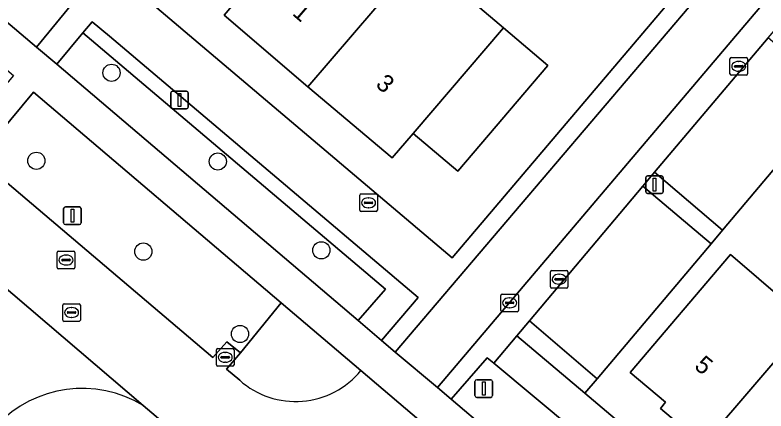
# Model space of a CAD drawing. Extents: x 156412 to 157779, y 382335 to 383768.
# Drawn here: x 156836.83 to 156879.42, y 382493.15 to 382515.61 of the extents above; entities that cross this region are included whole.
import ezdxf

# ---------------------------------------------------------------- set-up
doc = ezdxf.new("R2010")
doc.units = 0
for name, color, linetype in [('IMGEO_Berm_groen', 7, 'Continuous'), ('IMGEO_Boom', 7, 'Continuous'), ('IMGEO_Brandkraan', 7, 'Continuous'), ('IMGEO_Erf', 7, 'Continuous'), ('IMGEO_Groenvoorziening', 7, 'Continuous'), ('IMGEO_Haag', 7, 'Continuous'), ('IMGEO_Kolk', 7, 'Continuous'), ('IMGEO_Lichtmast', 7, 'Continuous'), ('IMGEO_Pand', 7, 'Continuous'), ('IMGEO_Pand_nummerreeks', 7, 'Continuous'), ('IMGEO_Parkeervlak_open', 7, 'Continuous'), ('IMGEO_Rijbaan_lokaal_open', 7, 'Continuous'), ('IMGEO_Rioolput', 7, 'Continuous'), ('IMGEO_Voetpad_open', 7, 'Continuous')]:
    doc.layers.add(name, color=color, linetype=linetype)

msp = doc.modelspace()

# ---------------------------------------------------------------- linework, layer by layer
at = {"layer": 'IMGEO_Berm_groen'}
msp.add_lwpolyline([(156837.875, 382511.227), (156834.74, 382507.482), (156848.045, 382496.187), (156848.848, 382497.077), (156849.623, 382496.441), (156851.918, 382499.294)], close=True, dxfattribs=at)
msp.add_lwpolyline([(156880.336, 382454.031), (156884.65, 382459.104), (156844.108, 382493.469)], dxfattribs=at)
msp.add_arc((156840.652, 382487.711), 6.716, 59.0264, 136.4019, dxfattribs=at)
at = {"layer": 'IMGEO_Boom'}
for centre in [(156842.305, 382512.334), (156838.042, 382507.343), (156848.333, 382507.302), (156844.109, 382502.193), (156854.204, 382502.265), (156849.593, 382497.519)]:
    msp.add_circle(centre, 0.489, dxfattribs=at)
at = {"layer": 'IMGEO_Brandkraan'}
for p, q in [((156856.455, 382505.461), (156857.307, 382505.461)), ((156856.38, 382504.535), (156856.38, 382505.387)), ((156856.639, 382504.955), (156856.639, 382504.967)), ((156856.682, 382505.004), (156857.08, 382505.004)), ((156856.868, 382505.241), (156856.893, 382505.241)), ((156857.123, 382504.967), (156857.123, 382504.955)), ((156857.381, 382505.387), (156857.381, 382504.535)), ((156857.077, 382504.918), (156856.679, 382504.918)), ((156856.891, 382504.681), (156856.866, 382504.681)), ((156857.307, 382504.461), (156856.455, 382504.461))]:
    msp.add_line(p, q, dxfattribs=at)
for points in [[(156856.455, 382505.461), (156857.307, 382505.461)], [(156856.38, 382504.535), (156856.38, 382505.387)], [(156857.381, 382505.387), (156857.381, 382504.535)], [(156857.307, 382504.461), (156856.455, 382504.461)]]:
    msp.add_lwpolyline(points, dxfattribs=at)
for centre, radius, start, end in [((156856.457, 382505.385), 0.0765, 91.552, 178.448), ((156856.457, 382505.385), 0.0765, 91.552, 178.448), ((156857.305, 382505.385), 0.0765, 1.552, 88.448), ((156857.305, 382505.385), 0.0765, 1.552, 88.448), ((156856.679, 382504.964), 0.0403, 85.8775, 175.7526), ((156857.084, 382504.966), 0.0386, 1.7309, 96.639), ((156856.676, 382504.954), 0.0366, 178.938, 274.7102), ((156857.08, 382504.961), 0.043, 264.8664, 352.4533), ((156856.457, 382504.537), 0.0765, 181.552, 268.448), ((156856.457, 382504.537), 0.0765, 181.552, 268.448), ((156857.305, 382504.537), 0.0765, 271.552, 358.448), ((156857.305, 382504.537), 0.0765, 271.552, 358.448)]:
    msp.add_arc(centre, radius, start, end, dxfattribs=at)
for centre, major_axis, ratio, start_param, end_param in [((156856.867, 382504.961), (-0.387, 0.002), 0.722429, 4.712389, 7.853982), ((156856.892, 382504.961), (-0.39, 0.002), 0.717154, 1.570796, 4.712389)]:
    msp.add_ellipse(centre, major_axis=major_axis, ratio=ratio, start_param=start_param, end_param=end_param, dxfattribs=at)
at = {"layer": 'IMGEO_Erf'}
for points in [[(156889.706, 382534.959), (156880.515, 382542.619), (156880.439, 382542.53), (156876.672, 382538.09), (156872.912, 382533.651), (156869.14, 382529.214), (156865.381, 382524.784), (156857.671, 382531.315), (156861.441, 382535.754), (156865.211, 382540.192), (156868.976, 382544.626), (156872.745, 382549.063), (156872.852, 382549.189), (156871.178, 382550.544), (156856.03, 382532.704), (156843.15, 382517.517), (156844.136, 382516.672), (156861.628, 382501.843)], [(156859.153, 382519.446), (156859.768, 382518.924), (156864.531, 382514.88), (156867.043, 382512.747), (156861.953, 382506.75), (156859.41, 382508.896), (156858.229, 382507.516), (156853.442, 382511.533), (156848.695, 382515.595), (156854.97, 382522.997)], [(156886.06, 382514.223), (156885.664, 382513.751), (156884.022, 382511.795), (156883.386, 382511.032), (156876.951, 382503.406), (156876.303, 382502.638), (156869.838, 382494.977), (156869.142, 382494.152), (156906.194, 382462.781), (156906.888, 382463.596), (156913.377, 382471.218), (156914.017, 382471.975), (156920.474, 382479.614), (156921.12, 382480.379), (156922.744, 382482.335), (156923.115, 382482.783)]]:
    msp.add_lwpolyline(points, close=True, dxfattribs=at)
msp.add_lwpolyline([(156880.337, 382487.466), (156878.371, 382489.133), (156878.661, 382489.47), (156876.89, 382490.972), (156876.452, 382491.343), (156876.155, 382491.595), (156875.863, 382491.256), (156873.432, 382493.297), (156873.726, 382493.645), (156871.721, 382495.337), (156877.405, 382502.024), (156882.1, 382497.998)], dxfattribs=at)
at = {"layer": 'IMGEO_Groenvoorziening'}
for points in [[(156833.429, 382523.914), (156834.624, 382525.907), (156865.157, 382561.969), (156883.467, 382582.632), (156881.147, 382584.59), (156855.391, 382554.226), (156843.769, 382540.567), (156831.328, 382525.852), (156828.33, 382522.305), (156828.27, 382522.229), (156828.21, 382522.153), (156838.048, 382513.792), (156840.059, 382516.222), (156839.658, 382516.575), (156839.538, 382516.434), (156839.257, 382516.694), (156890.335, 382576.835), (156888.158, 382578.673), (156866.603, 382552.72), (156839.563, 382521.34), (156836.701, 382518.344)], [(156851.918, 382499.294), (156849.623, 382496.441), (156848.83, 382495.521), (156849.575, 382494.89)], [(156856.445, 382495.448), (156851.918, 382499.294)]]:
    msp.add_lwpolyline(points, dxfattribs=at)
for points in [[(156842.196, 382514.418), (156841.211, 382515.222), (156840.684, 382514.593), (156857.836, 382500.06), (156856.285, 382498.291), (156857.625, 382497.152), (156859.697, 382499.58)], [(156840.684, 382514.593), (156839.194, 382512.817), (156856.285, 382498.291), (156857.836, 382500.06)], [(156873.102, 382506.693), (156872.437, 382505.909), (156876.303, 382502.638), (156876.951, 382503.406)], [(156866.004, 382498.26), (156865.283, 382497.419), (156869.142, 382494.152), (156869.838, 382494.977)], [(156870.843, 382490.126), (156863.984, 382495.86), (156863.611, 382496.172), (156861.565, 382493.813), (156865.838, 382490.195), (156867.222, 382492.051), (156892.793, 382470.251), (156893.399, 382470.983)]]:
    msp.add_lwpolyline(points, close=True, dxfattribs=at)
msp.add_arc((156852.742, 382498.464), 4.775, 228.4478, 320.8393, dxfattribs=at)
at = {"layer": 'IMGEO_Haag'}
for points in [[(156859.697, 382499.58), (156842.196, 382514.418), (156841.211, 382515.222), (156840.684, 382514.593), (156857.836, 382500.06), (156856.285, 382498.291), (156857.625, 382497.152)], [(156873.102, 382506.693), (156872.437, 382505.909), (156876.303, 382502.638), (156876.951, 382503.406)], [(156866.004, 382498.26), (156865.283, 382497.419), (156869.142, 382494.152), (156869.838, 382494.977)], [(156870.843, 382490.126), (156863.984, 382495.86), (156863.611, 382496.172), (156861.565, 382493.813), (156865.838, 382490.195), (156867.222, 382492.051), (156892.793, 382470.251), (156893.399, 382470.983)]]:
    msp.add_lwpolyline(points, close=True, dxfattribs=at)
for points in [[(156851.918, 382499.294), (156849.623, 382496.441), (156848.83, 382495.521), (156849.575, 382494.89)], [(156856.445, 382495.448), (156851.918, 382499.294)]]:
    msp.add_lwpolyline(points, dxfattribs=at)
msp.add_arc((156852.742, 382498.464), 4.775, 228.4478, 320.8393, dxfattribs=at)
at = {"layer": 'IMGEO_Kolk'}
for p, q in [((156877.376, 382512.274), (156877.376, 382513.126)), ((156877.451, 382513.2), (156878.303, 382513.2)), ((156878.377, 382513.126), (156878.377, 382512.274)), ((156877.635, 382512.694), (156877.635, 382512.706)), ((156878.073, 382512.657), (156877.675, 382512.657)), ((156877.678, 382512.743), (156878.076, 382512.743)), ((156877.864, 382512.98), (156877.889, 382512.98)), ((156878.119, 382512.706), (156878.119, 382512.694)), ((156877.887, 382512.42), (156877.862, 382512.42)), ((156878.303, 382512.2), (156877.451, 382512.2)), ((156867.191, 382500.197), (156867.191, 382501.049)), ((156867.266, 382501.123), (156868.118, 382501.123)), ((156867.679, 382500.903), (156867.704, 382500.903)), ((156868.192, 382501.049), (156868.192, 382500.197)), ((156867.45, 382500.617), (156867.45, 382500.629)), ((156867.888, 382500.58), (156867.49, 382500.58)), ((156867.493, 382500.666), (156867.891, 382500.666)), ((156867.702, 382500.343), (156867.677, 382500.343)), ((156867.934, 382500.629), (156867.934, 382500.617)), ((156868.118, 382500.123), (156867.266, 382500.123)), ((156848.252, 382495.769), (156848.252, 382496.621)), ((156848.327, 382496.695), (156849.179, 382496.695)), ((156848.74, 382496.475), (156848.765, 382496.475)), ((156849.253, 382496.621), (156849.253, 382495.769)), ((156848.511, 382496.189), (156848.511, 382496.201)), ((156848.949, 382496.152), (156848.551, 382496.152)), ((156848.554, 382496.238), (156848.952, 382496.238)), ((156848.995, 382496.201), (156848.995, 382496.189)), ((156849.179, 382495.695), (156848.327, 382495.695)), ((156848.763, 382495.915), (156848.738, 382495.915))]:
    msp.add_line(p, q, dxfattribs=at)
for points in [[(156877.376, 382512.274), (156877.376, 382513.126)], [(156877.451, 382513.2), (156878.303, 382513.2)], [(156878.377, 382513.126), (156878.377, 382512.274)], [(156878.303, 382512.2), (156877.451, 382512.2)], [(156867.191, 382500.197), (156867.191, 382501.049)], [(156867.266, 382501.123), (156868.118, 382501.123)], [(156868.192, 382501.049), (156868.192, 382500.197)], [(156868.118, 382500.123), (156867.266, 382500.123)], [(156848.252, 382495.769), (156848.252, 382496.621)], [(156848.327, 382496.695), (156849.179, 382496.695)], [(156849.253, 382496.621), (156849.253, 382495.769)], [(156849.179, 382495.695), (156848.327, 382495.695)]]:
    msp.add_lwpolyline(points, dxfattribs=at)
for centre, radius, start, end in [((156877.453, 382513.124), 0.0765, 91.552, 178.448), ((156877.453, 382513.124), 0.0765, 91.552, 178.448), ((156878.301, 382513.124), 0.0765, 1.552, 88.448), ((156878.301, 382513.124), 0.0765, 1.552, 88.448), ((156877.675, 382512.703), 0.0403, 85.8775, 175.7526), ((156877.672, 382512.693), 0.0366, 178.938, 274.7102), ((156878.076, 382512.7), 0.043, 264.8664, 352.4533), ((156878.08, 382512.705), 0.0386, 1.7309, 96.639), ((156877.453, 382512.276), 0.0765, 181.552, 268.448), ((156877.453, 382512.276), 0.0765, 181.552, 268.448), ((156878.301, 382512.276), 0.0765, 271.552, 358.448), ((156878.301, 382512.276), 0.0765, 271.552, 358.448), ((156867.268, 382501.047), 0.0765, 91.552, 178.448), ((156867.268, 382501.047), 0.0765, 91.552, 178.448), ((156868.116, 382501.047), 0.0765, 1.552, 88.448), ((156868.116, 382501.047), 0.0765, 1.552, 88.448), ((156867.49, 382500.626), 0.0403, 85.8775, 175.7526), ((156867.487, 382500.616), 0.0366, 178.938, 274.7102), ((156867.891, 382500.623), 0.043, 264.8664, 352.4533), ((156867.895, 382500.628), 0.0386, 1.7309, 96.639), ((156867.268, 382500.199), 0.0765, 181.552, 268.448), ((156867.268, 382500.199), 0.0765, 181.552, 268.448), ((156868.116, 382500.199), 0.0765, 271.552, 358.448), ((156868.116, 382500.199), 0.0765, 271.552, 358.448), ((156848.329, 382496.619), 0.0765, 91.552, 178.448), ((156848.329, 382496.619), 0.0765, 91.552, 178.448), ((156849.177, 382496.619), 0.0765, 1.552, 88.448), ((156849.177, 382496.619), 0.0765, 1.552, 88.448), ((156848.551, 382496.198), 0.0403, 85.8775, 175.7526), ((156848.548, 382496.188), 0.0366, 178.938, 274.7102), ((156848.952, 382496.195), 0.043, 264.8664, 352.4533), ((156848.956, 382496.2), 0.0386, 1.7309, 96.639), ((156848.329, 382495.771), 0.0765, 181.552, 268.448), ((156848.329, 382495.771), 0.0765, 181.552, 268.448), ((156849.177, 382495.771), 0.0765, 271.552, 358.448), ((156849.177, 382495.771), 0.0765, 271.552, 358.448)]:
    msp.add_arc(centre, radius, start, end, dxfattribs=at)
for centre, major_axis, ratio, start_param, end_param in [((156877.863, 382512.7), (-0.387, 0.002), 0.722429, 4.712389, 7.853982), ((156877.888, 382512.7), (-0.39, 0.002), 0.717154, 1.570796, 4.712389), ((156867.678, 382500.623), (-0.387, 0.002), 0.722429, 4.712389, 7.853982), ((156867.703, 382500.623), (-0.39, 0.002), 0.717154, 1.570796, 4.712389), ((156848.739, 382496.195), (-0.387, 0.002), 0.722429, 4.712389, 7.853982), ((156848.764, 382496.195), (-0.39, 0.002), 0.717154, 1.570796, 4.712389)]:
    msp.add_ellipse(centre, major_axis=major_axis, ratio=ratio, start_param=start_param, end_param=end_param, dxfattribs=at)
at = {"layer": 'IMGEO_Lichtmast'}
for p, q in [((156845.666, 382510.393), (156845.666, 382511.193)), ((156845.666, 382511.193), (156845.666, 382510.393)), ((156845.766, 382511.293), (156846.556, 382511.293)), ((156846.556, 382511.293), (156845.766, 382511.293)), ((156846.656, 382511.193), (156846.656, 382510.393)), ((156846.656, 382510.393), (156846.656, 382511.193)), ((156846.556, 382510.293), (156845.766, 382510.293)), ((156845.766, 382510.293), (156846.556, 382510.293)), ((156872.602, 382505.587), (156872.602, 382506.387)), ((156872.602, 382506.387), (156872.602, 382505.587)), ((156872.702, 382506.487), (156873.492, 382506.487)), ((156873.492, 382506.487), (156872.702, 382506.487)), ((156873.592, 382506.387), (156873.592, 382505.587)), ((156873.592, 382505.587), (156873.592, 382506.387)), ((156873.492, 382505.487), (156872.702, 382505.487)), ((156872.702, 382505.487), (156873.492, 382505.487)), ((156839.59, 382503.827), (156839.59, 382504.627)), ((156839.59, 382504.627), (156839.59, 382503.827)), ((156839.69, 382504.727), (156840.48, 382504.727)), ((156840.48, 382504.727), (156839.69, 382504.727)), ((156840.58, 382504.627), (156840.58, 382503.827)), ((156840.58, 382503.827), (156840.58, 382504.627)), ((156840.48, 382503.727), (156839.69, 382503.727)), ((156839.69, 382503.727), (156840.48, 382503.727)), ((156862.918, 382494.019), (156862.918, 382494.819)), ((156862.918, 382494.819), (156862.918, 382494.019)), ((156863.018, 382494.919), (156863.808, 382494.919)), ((156863.808, 382494.919), (156863.018, 382494.919)), ((156863.908, 382494.819), (156863.908, 382494.019)), ((156863.908, 382494.019), (156863.908, 382494.819)), ((156863.808, 382493.919), (156863.018, 382493.919)), ((156863.018, 382493.919), (156863.808, 382493.919))]:
    msp.add_line(p, q, dxfattribs=at)
for points in [[(156846.086, 382511.168), (156846.236, 382511.168), (156846.236, 382510.418), (156846.086, 382510.418), (156846.086, 382511.168)], [(156873.022, 382506.362), (156873.172, 382506.362), (156873.172, 382505.612), (156873.022, 382505.612), (156873.022, 382506.362)], [(156840.01, 382504.602), (156840.16, 382504.602), (156840.16, 382503.852), (156840.01, 382503.852), (156840.01, 382504.602)], [(156863.338, 382494.794), (156863.488, 382494.794), (156863.488, 382494.044), (156863.338, 382494.044), (156863.338, 382494.794)]]:
    msp.add_lwpolyline(points, dxfattribs=at)
for centre, start, end in [((156845.766, 382511.193), 90, 180), ((156845.766, 382511.193), 90, 180), ((156846.556, 382511.193), 0, 90), ((156846.556, 382511.193), 360, 90), ((156845.766, 382510.393), 180, 270), ((156845.766, 382510.393), 180, 270), ((156846.556, 382510.393), 270, 0), ((156846.556, 382510.393), 270, 0), ((156872.702, 382506.387), 90, 180), ((156872.702, 382506.387), 90, 180), ((156873.492, 382506.387), 0, 90), ((156873.492, 382506.387), 360, 90), ((156872.702, 382505.587), 180, 270), ((156872.702, 382505.587), 180, 270), ((156873.492, 382505.587), 270, 0), ((156873.492, 382505.587), 270, 0), ((156839.69, 382504.627), 90, 180), ((156839.69, 382504.627), 90, 180), ((156840.48, 382504.627), 0, 90), ((156840.48, 382504.627), 360, 90), ((156839.69, 382503.827), 180, 270), ((156839.69, 382503.827), 180, 270), ((156840.48, 382503.827), 270, 0), ((156840.48, 382503.827), 270, 0), ((156863.018, 382494.819), 90, 180), ((156863.018, 382494.819), 90, 180), ((156863.808, 382494.819), 0, 90), ((156863.808, 382494.819), 360, 90), ((156863.018, 382494.019), 180, 270), ((156863.018, 382494.019), 180, 270), ((156863.808, 382494.019), 270, 0), ((156863.808, 382494.019), 270, 0)]:
    msp.add_arc(centre, 0.1, start, end, dxfattribs=at)
at = {"layer": 'IMGEO_Pand'}
for points in [[(156859.768, 382518.924), (156859.153, 382519.446), (156854.97, 382522.997), (156848.695, 382515.595), (156853.442, 382511.533)], [(156859.768, 382518.924), (156853.442, 382511.533), (156858.229, 382507.516), (156859.41, 382508.896), (156864.531, 382514.88)], [(156859.41, 382508.896), (156861.953, 382506.75), (156867.043, 382512.747), (156864.531, 382514.88)], [(156881.543, 382497.369), (156882.1, 382497.998), (156877.405, 382502.024), (156871.721, 382495.337), (156873.726, 382493.645), (156873.432, 382493.297), (156875.863, 382491.256), (156876.155, 382491.595), (156881.301, 382497.575)], [(156885.573, 382493.956), (156881.543, 382497.369), (156881.301, 382497.575), (156876.155, 382491.595), (156876.452, 382491.343), (156876.89, 382490.972), (156878.661, 382489.47), (156878.371, 382489.133), (156880.337, 382487.466), (156885.718, 382493.833)]]:
    msp.add_lwpolyline(points, close=True, dxfattribs=at)
at = {"layer": 'IMGEO_Parkeervlak_open'}
for points in [[(156873.102, 382506.693), (156876.951, 382503.406), (156883.386, 382511.032), (156879.541, 382514.314)], [(156876.303, 382502.638), (156872.437, 382505.909), (156866.004, 382498.26), (156869.838, 382494.977)]]:
    msp.add_lwpolyline(points, close=True, dxfattribs=at)
at = {"layer": 'IMGEO_Rijbaan_lokaal_open'}
for points in [[(156934.819, 382486.732), (156907.746, 382454.691), (156910.21, 382452.579), (156914.173, 382457.263), (156942.158, 382490.336), (156944.379, 382492.961), (156905.035, 382526.295), (156892.664, 382536.77), (156890.546, 382534.28), (156858.4, 382496.484), (156860.796, 382494.49), (156888.054, 382526.647)], [(156849.575, 382494.89), (156848.83, 382495.521), (156849.623, 382496.441), (156848.848, 382497.077), (156848.045, 382496.187), (156834.74, 382507.482), (156833.596, 382508.453), (156832.832, 382509.102), (156831.275, 382510.414), (156832.039, 382511.308), (156831.287, 382511.971), (156830.553, 382511.023), (156829.007, 382512.326)], [(156826.003, 382508.837), (156830.605, 382504.95), (156831.533, 382504.167), (156832.153, 382503.644), (156844.108, 382493.469), (156884.65, 382459.104), (156886.177, 382457.81), (156926.24, 382423.851), (156926.323, 382423.798), (156934.962, 382417.1), (156941.002, 382424.226), (156942.049, 382425.461), (156945.456, 382429.481), (156999.613, 382493.491), (157001.79, 382496.06), (157007.195, 382502.44)], [(156844.108, 382493.469), (156832.153, 382503.644), (156832.477, 382503.264)], [(156860.251, 382492.221), (156856.445, 382495.448)]]:
    msp.add_lwpolyline(points, dxfattribs=at)
for centre, radius, start, end in [((156852.742, 382498.464), 4.775, 228.4478, 320.8393), ((156840.652, 382487.711), 6.716, 59.0264, 136.4019)]:
    msp.add_arc(centre, radius, start, end, dxfattribs=at)
at = {"layer": 'IMGEO_Rioolput'}
for p, q in [((156839.226, 382501.285), (156839.226, 382502.137)), ((156839.301, 382502.211), (156840.153, 382502.211)), ((156839.714, 382501.991), (156839.739, 382501.991)), ((156840.227, 382502.137), (156840.227, 382501.285)), ((156839.485, 382501.705), (156839.485, 382501.717)), ((156839.923, 382501.668), (156839.525, 382501.668)), ((156839.528, 382501.754), (156839.926, 382501.754)), ((156839.969, 382501.717), (156839.969, 382501.705)), ((156840.153, 382501.211), (156839.301, 382501.211)), ((156839.737, 382501.431), (156839.712, 382501.431)), ((156864.38, 382498.857), (156864.38, 382499.709)), ((156864.455, 382499.783), (156865.307, 382499.783)), ((156864.868, 382499.563), (156864.893, 382499.563)), ((156865.381, 382499.709), (156865.381, 382498.857)), ((156839.537, 382498.307), (156839.537, 382499.159)), ((156839.612, 382499.233), (156840.464, 382499.233)), ((156840.025, 382499.013), (156840.05, 382499.013)), ((156840.538, 382499.159), (156840.538, 382498.307)), ((156864.639, 382499.277), (156864.639, 382499.289)), ((156865.077, 382499.24), (156864.679, 382499.24)), ((156864.682, 382499.326), (156865.08, 382499.326)), ((156864.891, 382499.003), (156864.866, 382499.003)), ((156865.123, 382499.289), (156865.123, 382499.277)), ((156839.796, 382498.727), (156839.796, 382498.739)), ((156840.234, 382498.69), (156839.836, 382498.69)), ((156839.839, 382498.776), (156840.237, 382498.776)), ((156840.28, 382498.739), (156840.28, 382498.727)), ((156865.307, 382498.783), (156864.455, 382498.783)), ((156840.464, 382498.233), (156839.612, 382498.233)), ((156840.048, 382498.453), (156840.023, 382498.453))]:
    msp.add_line(p, q, dxfattribs=at)
for points in [[(156839.226, 382501.285), (156839.226, 382502.137)], [(156839.301, 382502.211), (156840.153, 382502.211)], [(156840.227, 382502.137), (156840.227, 382501.285)], [(156840.153, 382501.211), (156839.301, 382501.211)], [(156864.38, 382498.857), (156864.38, 382499.709)], [(156864.455, 382499.783), (156865.307, 382499.783)], [(156865.381, 382499.709), (156865.381, 382498.857)], [(156839.537, 382498.307), (156839.537, 382499.159)], [(156839.612, 382499.233), (156840.464, 382499.233)], [(156840.538, 382499.159), (156840.538, 382498.307)], [(156865.307, 382498.783), (156864.455, 382498.783)], [(156840.464, 382498.233), (156839.612, 382498.233)]]:
    msp.add_lwpolyline(points, dxfattribs=at)
for centre, radius, start, end in [((156839.303, 382502.135), 0.0765, 91.552, 178.448), ((156839.303, 382502.135), 0.0765, 91.552, 178.448), ((156840.151, 382502.135), 0.0765, 1.552, 88.448), ((156840.151, 382502.135), 0.0765, 1.552, 88.448), ((156839.525, 382501.714), 0.0403, 85.8775, 175.7526), ((156839.522, 382501.704), 0.0366, 178.938, 274.7102), ((156839.926, 382501.711), 0.043, 264.8664, 352.4533), ((156839.93, 382501.716), 0.0386, 1.7309, 96.639), ((156839.303, 382501.287), 0.0765, 181.552, 268.448), ((156839.303, 382501.287), 0.0765, 181.552, 268.448), ((156840.151, 382501.287), 0.0765, 271.552, 358.448), ((156840.151, 382501.287), 0.0765, 271.552, 358.448), ((156864.457, 382499.707), 0.0765, 91.552, 178.448), ((156864.457, 382499.707), 0.0765, 91.552, 178.448), ((156865.305, 382499.707), 0.0765, 1.552, 88.448), ((156865.305, 382499.707), 0.0765, 1.552, 88.448), ((156839.614, 382499.157), 0.0765, 91.552, 178.448), ((156839.614, 382499.157), 0.0765, 91.552, 178.448), ((156840.462, 382499.157), 0.0765, 1.552, 88.448), ((156840.462, 382499.157), 0.0765, 1.552, 88.448), ((156864.679, 382499.286), 0.0403, 85.8775, 175.7526), ((156864.676, 382499.276), 0.0366, 178.938, 274.7102), ((156865.08, 382499.283), 0.043, 264.8664, 352.4533), ((156865.084, 382499.288), 0.0386, 1.7309, 96.639), ((156839.836, 382498.736), 0.0403, 85.8775, 175.7526), ((156839.833, 382498.726), 0.0366, 178.938, 274.7102), ((156840.237, 382498.733), 0.043, 264.8664, 352.4533), ((156840.241, 382498.738), 0.0386, 1.7309, 96.639), ((156864.457, 382498.859), 0.0765, 181.552, 268.448), ((156864.457, 382498.859), 0.0765, 181.552, 268.448), ((156865.305, 382498.859), 0.0765, 271.552, 358.448), ((156865.305, 382498.859), 0.0765, 271.552, 358.448), ((156839.614, 382498.309), 0.0765, 181.552, 268.448), ((156839.614, 382498.309), 0.0765, 181.552, 268.448), ((156840.462, 382498.309), 0.0765, 271.552, 358.448), ((156840.462, 382498.309), 0.0765, 271.552, 358.448)]:
    msp.add_arc(centre, radius, start, end, dxfattribs=at)
for centre, major_axis, ratio, start_param, end_param in [((156839.713, 382501.711), (-0.387, 0.002), 0.722429, 4.712389, 7.853982), ((156839.738, 382501.711), (-0.39, 0.002), 0.717154, 1.570796, 4.712389), ((156864.867, 382499.283), (-0.387, 0.002), 0.722429, 4.712389, 7.853982), ((156864.892, 382499.283), (-0.39, 0.002), 0.717154, 1.570796, 4.712389), ((156840.024, 382498.733), (-0.387, 0.002), 0.722429, 4.712389, 7.853982), ((156840.049, 382498.733), (-0.39, 0.002), 0.717154, 1.570796, 4.712389)]:
    msp.add_ellipse(centre, major_axis=major_axis, ratio=ratio, start_param=start_param, end_param=end_param, dxfattribs=at)
at = {"layer": 'IMGEO_Voetpad_open'}
for points in [[(156844.136, 382516.672), (156843.15, 382517.517), (156841.596, 382518.849), (156839.658, 382516.575), (156840.059, 382516.222), (156838.048, 382513.792), (156839.194, 382512.817), (156840.684, 382514.593), (156841.211, 382515.222), (156842.196, 382514.418), (156859.697, 382499.58), (156857.625, 382497.152), (156858.4, 382496.484), (156890.546, 382534.28), (156889.706, 382534.959), (156861.628, 382501.843)], [(156869.142, 382494.152), (156865.283, 382497.419), (156863.984, 382495.86), (156870.843, 382490.126), (156893.399, 382470.983), (156894.923, 382469.689), (156895.005, 382469.619), (156908.621, 382458.064), (156909.941, 382459.609), (156906.194, 382462.781)]]:
    msp.add_lwpolyline(points, close=True, dxfattribs=at)
for points in [[(156888.054, 382526.647), (156860.796, 382494.49), (156861.565, 382493.813), (156863.611, 382496.172), (156863.984, 382495.86), (156865.283, 382497.419), (156866.004, 382498.26), (156872.437, 382505.909), (156873.102, 382506.693), (156879.541, 382514.314), (156880.214, 382515.091), (156881.815, 382516.982), (156882.233, 382517.47), (156883.11, 382518.509), (156886.25, 382522.23)], [(156869.063, 382487.465), (156865.838, 382490.195), (156861.565, 382493.813), (156860.796, 382494.49), (156858.4, 382496.484), (156857.625, 382497.152), (156856.285, 382498.291), (156839.194, 382512.817), (156838.048, 382513.792), (156828.21, 382522.153)], [(156827.18, 382520.315), (156836.752, 382512.181), (156833.596, 382508.453), (156834.74, 382507.482), (156837.875, 382511.227), (156851.918, 382499.294), (156856.445, 382495.448), (156860.251, 382492.221), (156864.461, 382488.664), (156867.914, 382485.747), (156901.478, 382457.302), (156905.637, 382453.777), (156909.642, 382450.389), (156913.79, 382446.861), (156925.433, 382436.96), (156936.79, 382427.368)]]:
    msp.add_lwpolyline(points, dxfattribs=at)

# ---------------------------------------------------------------- texts
at = {"layer": 'IMGEO_Pand_nummerreeks'}
for s, rotation, p in [('1', 319.4411, (156852.511, 382515.646)), ('3', 318.805, (156857.23, 382511.604)), ('5', 320.4602, (156875.301, 382495.608))]:
    msp.add_text(s, height=1, rotation=rotation, dxfattribs=at).set_placement(p)

doc.saveas('drawing.dxf')
